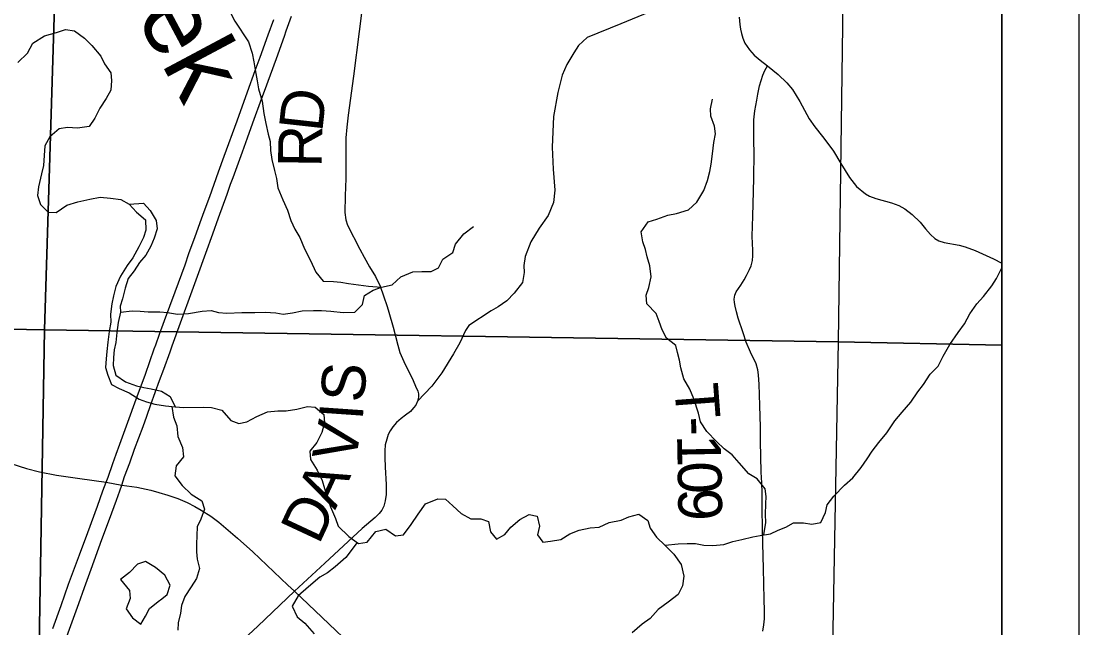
# Model space of a CAD drawing. Extents: x 0 to 34, y 0 to 22.
# Drawn here: x 29.042 to 30.417, y 16.225 to 17.014 of the extents above; entities that cross this region are included whole.
import ezdxf

# ---------------------------------------------------------------- set-up
doc = ezdxf.new("R2010")
doc.units = 0
for name, color, linetype in [('GM_X_Corporation', 7, 'Continuous'), ('GM_X_County_Road', 7, 'Continuous'), ('GM_X_County_Road_Text', 7, 'Continuous'), ('GM_X_Interstate_Route', 7, 'Continuous'), ('GM_X_Minor_Lake', 7, 'Continuous'), ('GM_X_Minor_River', 7, 'Continuous'), ('GM_X_Minor_River_Text', 7, 'Continuous'), ('GM_X_State_Route', 7, 'Continuous'), ('GM_X_Township_Road', 7, 'Continuous'), ('GM_X_Township_Road_Text', 7, 'Continuous'), ('SH_Data', 7, 'Continuous')]:
    doc.layers.add(name, color=color, linetype=linetype)

msp = doc.modelspace()

# ---------------------------------------------------------------- linework, layer by layer
at = {"layer": 'GM_X_Corporation'}
for points in [[(23.5167, 14.1), (30.3167, 14.1), (30.3167, 18.565), (30.101, 18.5701), (29.6772, 18.5786), (29.6561, 18.5791), (29.0074, 18.5935), (28.7772, 18.6028), (28.3421, 18.6121), (27.3971, 18.6436), (27.1064, 18.6537), (27.1039, 18.5696), (27.0944, 18.0731), (27.0775, 16.888), (27.0694, 16.6556), (27.0676, 16.5549), (27.052, 15.403), (27.043, 14.755), (27.046, 14.6155), (27.01, 14.6164), (26.6535, 14.621)], [(30.3167, 14.5373), (30.3167, 18.565)]]:
    msp.add_lwpolyline(points, dxfattribs=at)
for points in [[(28.101, 17.617), (29.1032, 17.5952), (29.0727, 16.6129), (28.0831, 16.631)], [(29.1032, 17.5952), (30.1174, 17.5766), (30.104, 16.5971), (29.0727, 16.6129)], [(30.3167, 16.5929), (30.3167, 17.5704), (30.1174, 17.5766), (30.104, 16.5971)], [(28.0831, 16.631), (29.0727, 16.6129), (29.0554, 15.5858), (28.0603, 15.6194)], [(29.0727, 16.6129), (30.104, 16.5971), (30.0852, 15.5935), (29.0554, 15.5858)], [(30.3167, 15.5879), (30.3167, 16.5929), (30.104, 16.5971), (30.0852, 15.5935)]]:
    msp.add_lwpolyline(points, close=True, dxfattribs=at)
at = {"layer": 'GM_X_County_Road'}
for points in [[(29.485, 17.0278), (29.4818, 17.0004), (29.4741, 16.9422), (29.4672, 16.8917), (29.4655, 16.8761), (29.4645, 16.8621), (29.4644, 16.8457), (29.4645, 16.8159), (29.4645, 16.8094), (29.4636, 16.7869), (29.4631, 16.7654), (29.4644, 16.7555), (29.4664, 16.7488), (29.4826, 16.7176), (29.4881, 16.7071), (29.4951, 16.6948), (29.5027, 16.682), (29.5091, 16.6695), (29.5133, 16.6569), (29.5181, 16.6432), (29.5201, 16.6355), (29.5256, 16.6162), (29.5317, 16.5928), (29.5346, 16.5834), (29.5395, 16.5715), (29.5517, 16.5469), (29.555, 16.5396), (29.5577, 16.5329), (29.5586, 16.5296), (29.5589, 16.5251), (29.5573, 16.52)], [(29.9754, 17.0191), (29.9761, 17.0094), (29.9769, 17.0035), (29.9783, 16.998), (29.9801, 16.9917), (29.9827, 16.9853), (29.9886, 16.9764), (29.995, 16.9696), (30.0025, 16.9634), (30.0121, 16.9559), (30.026, 16.9446), (30.0372, 16.9336), (30.0447, 16.9252), (30.0543, 16.9096), (30.0664, 16.8869), (30.0735, 16.8767), (30.0837, 16.8642), (30.0907, 16.8549), (30.0978, 16.8449), (30.1076, 16.8291), (30.1189, 16.8105), (30.128, 16.7991), (30.1393, 16.7893), (30.1447, 16.7864), (30.1528, 16.7834), (30.1732, 16.7778), (30.1828, 16.7743), (30.1907, 16.7701), (30.1999, 16.7628), (30.2103, 16.7528), (30.2173, 16.7439), (30.2238, 16.7368), (30.2294, 16.7316), (30.2346, 16.7285), (30.2419, 16.7264), (30.2611, 16.7227), (30.269, 16.7206), (30.2821, 16.716), (30.3056, 16.7049), (30.3167, 16.6993)], [(29.5573, 16.52), (29.5553, 16.515), (29.5524, 16.5112), (29.5484, 16.5067), (29.5418, 16.502), (29.5363, 16.4976), (29.5302, 16.4925), (29.5253, 16.4869), (29.5218, 16.4817), (29.5194, 16.4769), (29.5174, 16.4706), (29.5153, 16.4634), (29.5148, 16.4553), (29.5149, 16.4468), (29.5154, 16.4344), (29.5166, 16.4117), (29.5167, 16.3986), (29.5155, 16.3905), (29.5136, 16.3834), (29.5109, 16.3783), (29.5075, 16.3742), (29.5026, 16.3689), (29.4856, 16.3547), (29.4371, 16.3096), (29.3976, 16.2731)]]:
    msp.add_lwpolyline(points, dxfattribs=at)
at = {"layer": 'GM_X_Interstate_Route'}
for points in [[(29.0835, 16.2246), (29.0946, 16.2545), (29.1042, 16.2821), (29.1182, 16.3203), (29.129, 16.3495), (29.1415, 16.3834), (29.1487, 16.4034), (29.1531, 16.415), (29.1554, 16.4215), (29.1616, 16.439), (29.1659, 16.4512), (29.1708, 16.4642), (29.1811, 16.4928), (29.1919, 16.5226), (29.2041, 16.5552), (29.2155, 16.5881), (29.2174, 16.5934), (29.2224, 16.6071), (29.2288, 16.6247), (29.2425, 16.6623), (29.2554, 16.6973), (29.2605, 16.7118), (29.2686, 16.7341), (29.2768, 16.7569), (29.2803, 16.7666), (29.2875, 16.7859), (29.2931, 16.8019), (29.2988, 16.8179), (29.3064, 16.8384), (29.323, 16.8844), (29.3367, 16.9221), (29.3467, 16.9497), (29.3531, 16.9669), (29.3635, 16.996), (29.3709, 17.0159)], [(29.1706, 16.4036), (29.1733, 16.4111), (29.1769, 16.422), (29.1837, 16.44), (29.1899, 16.4575), (29.2008, 16.4872), (29.2056, 16.5004), (29.2111, 16.5158), (29.2224, 16.547), (29.2278, 16.5615), (29.2359, 16.5843), (29.2388, 16.5921), (29.2496, 16.6218), (29.2647, 16.6635), (29.2715, 16.6823), (29.2824, 16.7123), (29.2915, 16.7376), (29.2989, 16.7582), (29.3102, 16.7891), (29.3146, 16.802), (29.318, 16.8107), (29.3301, 16.8439), (29.3366, 16.8621), (29.3436, 16.8817), (29.3553, 16.9136), (29.3586, 16.9229), (29.3741, 16.9655), (29.3846, 16.9944), (29.3869, 17.0012), (29.3939, 17.0203)], [(29.1019, 16.2142), (29.1175, 16.2573), (29.1248, 16.2778), (29.1336, 16.3019), (29.1474, 16.3401), (29.1571, 16.3669), (29.1663, 16.3914), (29.1706, 16.4036)]]:
    msp.add_lwpolyline(points, dxfattribs=at)
at = {"layer": 'GM_X_Minor_Lake'}
for points in [[(29.2251, 16.2631), (29.2324, 16.2686), (29.2362, 16.2811), (29.2293, 16.2939), (29.2172, 16.3038), (29.2039, 16.3117), (29.1937, 16.3082), (29.1831, 16.2972), (29.1714, 16.2881)], [(29.1714, 16.2881), (29.1832, 16.2741), (29.184, 16.2635), (29.1791, 16.2502), (29.1871, 16.2385), (29.1981, 16.2302), (29.2041, 16.2408), (29.2094, 16.2507), (29.2207, 16.2598), (29.2251, 16.2631)]]:
    msp.add_lwpolyline(points, dxfattribs=at)
at = {"layer": 'GM_X_Minor_River'}
for points in [[(29.3146, 17.0247), (29.3203, 17.0137), (29.3378, 16.9872), (29.3428, 16.9721), (29.3447, 16.9611), (29.3466, 16.9505), (29.349, 16.9365), (29.3509, 16.9259), (29.3555, 16.91), (29.3578, 16.8937), (29.3605, 16.8808), (29.3635, 16.8672), (29.3659, 16.8573), (29.3666, 16.8459), (29.3682, 16.8342), (29.3716, 16.8198), (29.3743, 16.8092), (29.3759, 16.7971), (29.3824, 16.7819), (29.3885, 16.7683), (29.393, 16.7547), (29.398, 16.7437), (29.4045, 16.7327), (29.4106, 16.718), (29.4182, 16.7028), (29.4254, 16.6877), (29.4349, 16.676), (29.4482, 16.6756), (29.458, 16.6745), (29.4679, 16.6731), (29.4936, 16.6694), (29.5107, 16.6683)], [(29.038, 16.96), (29.0509, 16.9722), (29.0576, 16.9851), (29.0728, 16.9947), (29.0883, 16.9993), (29.1, 17.0031), (29.1117, 17.0012), (29.1246, 16.9918), (29.1341, 16.9824), (29.1459, 16.9684), (29.1509, 16.9585), (29.1589, 16.9468), (29.16, 16.9366), (29.1589, 16.9241), (29.1529, 16.9134), (29.1446, 16.9009), (29.1382, 16.888), (29.1307, 16.877), (29.1159, 16.875), (29.1026, 16.8757), (29.092, 16.8738), (29.0796, 16.8635), (29.0732, 16.8518), (29.0725, 16.8392), (29.0717, 16.8264), (29.0687, 16.8154), (29.065, 16.7987), (29.0639, 16.7873), (29.0677, 16.7755), (29.0776, 16.7657), (29.0878, 16.7654), (29.1018, 16.7749), (29.1162, 16.7791), (29.1317, 16.7826), (29.1453, 16.7853), (29.1586, 16.7838), (29.1718, 16.782), (29.1828, 16.7759)], [(30.0073, 16.3463), (30.0099, 16.3622), (30.0094, 16.3728), (30.0102, 16.3868), (30.0105, 16.3963), (30.009, 16.4062), (29.9987, 16.419), (29.9881, 16.4258), (29.9755, 16.4398), (29.9664, 16.4504), (29.9558, 16.4583), (29.9459, 16.4677), (29.9334, 16.4806), (29.925, 16.4934), (29.9227, 16.5044), (29.9166, 16.523), (29.9113, 16.5355), (29.9033, 16.5491), (29.8995, 16.5635), (29.8979, 16.5733), (29.8952, 16.5832), (29.8929, 16.5926), (29.8808, 16.6021), (29.8751, 16.6127), (29.8716, 16.6236), (29.8674, 16.6339), (29.8553, 16.6467), (29.8545, 16.6577), (29.8579, 16.6679), (29.8612, 16.6816), (29.8593, 16.696), (29.8559, 16.7077), (29.8536, 16.7172), (29.8501, 16.7271), (29.8482, 16.7403), (29.8572, 16.7529), (29.8682, 16.7567), (29.8826, 16.7617), (29.8939, 16.764), (29.9095, 16.7686), (29.9204, 16.7788), (29.9294, 16.7937), (29.934, 16.8066), (29.9373, 16.8187), (29.9388, 16.8282), (29.9407, 16.8415), (29.9425, 16.8562), (29.9448, 16.8676), (29.9432, 16.8775), (29.9386, 16.8904), (29.9382, 16.8998), (29.9408, 16.9123)], [(29.1828, 16.7759), (29.1923, 16.7657), (29.2041, 16.7559), (29.2045, 16.7423), (29.2015, 16.7328), (29.1955, 16.7206), (29.1876, 16.7062), (29.1804, 16.6963), (29.1717, 16.6823), (29.1657, 16.669), (29.1624, 16.6569), (29.1601, 16.6466), (29.1586, 16.633), (29.159, 16.6227), (29.1568, 16.6106), (29.155, 16.5966), (29.1539, 16.5844), (29.1528, 16.5749), (29.152, 16.5636), (29.1551, 16.5537), (29.1597, 16.5416), (29.1699, 16.5367), (29.1828, 16.5307), (29.1957, 16.5228), (29.2055, 16.519), (29.2162, 16.516), (29.2302, 16.5142), (29.2427, 16.5127)], [(29.1828, 16.7759), (29.2014, 16.7775), (29.2101, 16.7677), (29.2177, 16.7548), (29.2193, 16.7442), (29.2155, 16.7317), (29.211, 16.7215), (29.2046, 16.7097), (29.1963, 16.7002), (29.1895, 16.6895), (29.1816, 16.6793), (29.1775, 16.6671), (29.1741, 16.6531), (29.1711, 16.6436), (29.1715, 16.6357), (29.1685, 16.6224), (29.1667, 16.6091), (29.1656, 16.5962), (29.1633, 16.5867), (29.1626, 16.5769), (29.1622, 16.5666), (29.1653, 16.5538), (29.1782, 16.5451), (29.1922, 16.5398), (29.2017, 16.5376), (29.2112, 16.5361), (29.2248, 16.5331), (29.2362, 16.526), (29.2427, 16.5127)], [(29.1715, 16.6357), (29.1866, 16.6376), (29.1969, 16.6369), (29.2075, 16.6362), (29.2226, 16.6362), (29.2325, 16.6351), (29.2457, 16.6333), (29.2597, 16.6341), (29.2775, 16.6372), (29.2893, 16.638), (29.2987, 16.6353), (29.3097, 16.6346), (29.3294, 16.6351), (29.3461, 16.6351), (29.3593, 16.6359), (29.3733, 16.6348), (29.3828, 16.6333), (29.3949, 16.6349), (29.4074, 16.6376), (29.4225, 16.638), (29.4328, 16.6377), (29.4449, 16.637), (29.4608, 16.6351), (29.4759, 16.6356), (29.4861, 16.6455), (29.4887, 16.6572), (29.4997, 16.6645), (29.5107, 16.6683), (29.5247, 16.6714), (29.5356, 16.6816), (29.5515, 16.6881), (29.5632, 16.6885), (29.575, 16.6886), (29.5848, 16.6932), (29.5905, 16.7046), (29.6033, 16.7133), (29.6067, 16.7239), (29.6176, 16.7373), (29.6301, 16.7472)], [(29.8791, 16.3327), (29.896, 16.3345), (29.9077, 16.3349), (29.9187, 16.335), (29.9293, 16.3331), (29.941, 16.3324), (29.9554, 16.3336), (29.9671, 16.3378), (29.9789, 16.3401), (29.9929, 16.3436), (30.0027, 16.3455), (30.016, 16.3478), (30.0262, 16.3524), (30.036, 16.3562), (30.0458, 16.3619), (30.0591, 16.362), (30.0697, 16.3601), (30.0814, 16.3624), (30.0874, 16.3753), (30.0897, 16.3852), (30.0984, 16.3966), (30.1123, 16.4111), (30.1229, 16.4206), (30.1338, 16.4339), (30.1418, 16.4449), (30.1482, 16.4552), (30.1568, 16.4662), (30.167, 16.4791), (30.1776, 16.4947), (30.187, 16.5057), (30.1983, 16.5186), (30.2074, 16.5323), (30.2149, 16.5418), (30.2236, 16.5551), (30.2338, 16.5657), (30.2402, 16.5787), (30.2492, 16.5939), (30.2598, 16.6091), (30.2681, 16.6205), (30.2749, 16.6334), (30.2843, 16.6467), (30.2926, 16.6562), (30.3035, 16.6698), (30.3096, 16.6793), (30.3163, 16.6923), (30.3167, 16.693)], [(29.2381, 16.5132), (29.2404, 16.4994), (29.2446, 16.4881), (29.2462, 16.4741), (29.2523, 16.46), (29.2535, 16.4475), (29.2437, 16.4361), (29.2422, 16.4232), (29.2517, 16.4104), (29.2635, 16.3991), (29.2771, 16.3904), (29.2805, 16.3798), (29.276, 16.3665), (29.2712, 16.3566), (29.2708, 16.3453), (29.2705, 16.3343), (29.2701, 16.3244), (29.2713, 16.3149), (29.2743, 16.3028), (29.2702, 16.2895), (29.2634, 16.2789), (29.2551, 16.266), (29.251, 16.2546), (29.2495, 16.2447), (29.2465, 16.2322), (29.2462, 16.2224)], [(29.2427, 16.5127), (29.2537, 16.512), (29.2798, 16.5121), (29.29, 16.5117), (29.3033, 16.5084), (29.3147, 16.4948), (29.3253, 16.491), (29.3359, 16.4933), (29.3487, 16.5002), (29.3627, 16.5063), (29.376, 16.5075), (29.3869, 16.5075), (29.4006, 16.5098), (29.4146, 16.5133), (29.4244, 16.5122), (29.4358, 16.5028), (29.4366, 16.4918), (29.4332, 16.4792), (29.4268, 16.4663)], [(29.4268, 16.4663), (29.4174, 16.4549), (29.4182, 16.4443), (29.4269, 16.4303), (29.4334, 16.4171), (29.4365, 16.4065), (29.4403, 16.3947), (29.4445, 16.3826), (29.451, 16.3675), (29.4544, 16.3576), (29.4681, 16.344), (29.4806, 16.335), (29.492, 16.3369), (29.5033, 16.3506), (29.5161, 16.3537), (29.5287, 16.345), (29.5393, 16.3462), (29.5494, 16.3599), (29.5585, 16.3732), (29.5679, 16.3868), (29.5838, 16.393), (29.5936, 16.3926), (29.6035, 16.3839), (29.6141, 16.3741), (29.6267, 16.3673), (29.6399, 16.367), (29.6498, 16.3636), (29.6521, 16.3504), (29.6601, 16.3405), (29.671, 16.3466), (29.6789, 16.3561), (29.6903, 16.3664), (29.7027, 16.3729), (29.713, 16.3707), (29.716, 16.3574), (29.7134, 16.3464), (29.7203, 16.3366), (29.7301, 16.3381), (29.7437, 16.3404), (29.7555, 16.3477), (29.7676, 16.3526), (29.7819, 16.3554), (29.7933, 16.3561), (29.8065, 16.3623), (29.822, 16.3653), (29.8319, 16.3699), (29.8451, 16.373), (29.8565, 16.3651), (29.8596, 16.3552), (29.8679, 16.3435), (29.8793, 16.3326), (29.8903, 16.3212), (29.8998, 16.3076), (29.9033, 16.2928), (29.9018, 16.2799), (29.8962, 16.2689), (29.8833, 16.2587), (29.8701, 16.2495), (29.8599, 16.2377), (29.8493, 16.2301), (29.8365, 16.2191)], [(29.4789, 16.3362), (29.4644, 16.3171), (29.4504, 16.3049), (29.4406, 16.2969), (29.4304, 16.2912), (29.416, 16.2787), (29.4024, 16.2669), (29.3945, 16.2536), (29.401, 16.2399), (29.4112, 16.2316), (29.423, 16.2177)]]:
    msp.add_lwpolyline(points, dxfattribs=at)
at = {"layer": 'GM_X_State_Route'}
msp.add_lwpolyline([(29.029, 16.4389), (29.0493, 16.4326), (29.0661, 16.4282), (29.0882, 16.4238), (29.1186, 16.4195), (29.1531, 16.415), (29.1733, 16.4111), (29.1928, 16.4081), (29.2109, 16.4043), (29.2214, 16.4013), (29.2329, 16.398), (29.246, 16.3935), (29.2582, 16.3883), (29.268, 16.3833), (29.2764, 16.3785), (29.289, 16.3704), (29.2993, 16.3626), (29.3236, 16.3419), (29.3434, 16.3242), (29.3889, 16.2809), (29.3976, 16.2731), (29.5141, 16.1623)], dxfattribs=at)
at = {"layer": 'GM_X_Township_Road'}
for points in [[(29.8929, 17.0398), (29.8214, 17.0105), (29.7778, 16.9928), (29.7668, 16.9824), (29.7604, 16.9727), (29.7515, 16.9575), (29.7452, 16.9437), (29.7399, 16.9211), (29.734, 16.8901), (29.7326, 16.8502), (29.7335, 16.8217), (29.7357, 16.7942), (29.734, 16.7783), (29.727, 16.7614), (29.7156, 16.7448), (29.7047, 16.727), (29.6971, 16.708), (29.6955, 16.6962), (29.6958, 16.6873), (29.6937, 16.6743), (29.6829, 16.6602), (29.6737, 16.6506), (29.6623, 16.6426), (29.653, 16.6374), (29.6243, 16.6182), (29.6198, 16.6118), (29.6124, 16.596), (29.6044, 16.5814), (29.5889, 16.5568), (29.5759, 16.5396), (29.5573, 16.52)], [(30.0059, 16.2211), (30.0076, 16.2293), (30.0082, 16.237), (30.0083, 16.2477), (30.0078, 16.2628), (30.0068, 16.3025), (30.0062, 16.3352), (30.0055, 16.3536), (30.0052, 16.3815), (30.0051, 16.4008), (30.0046, 16.414), (30.0038, 16.4277), (30.0031, 16.4679), (30.0029, 16.4865), (30.0023, 16.514), (30.0019, 16.5285), (30.0013, 16.5417), (30.0005, 16.5542), (29.9995, 16.5608), (29.9974, 16.5686), (29.9902, 16.5836), (29.9846, 16.5969), (29.9804, 16.6087), (29.9742, 16.6279), (29.9718, 16.6363), (29.97, 16.6433), (29.9693, 16.6483), (29.9689, 16.6525), (29.9697, 16.6578), (29.9714, 16.6623), (29.9774, 16.6706), (29.9817, 16.6779), (29.9848, 16.6834), (29.9886, 16.6912), (29.9909, 16.6961), (29.9927, 16.7028), (29.9931, 16.709), (29.9931, 16.7161), (29.9925, 16.7248), (29.9922, 16.7344), (29.9931, 16.7604), (29.9941, 16.7924), (29.9944, 16.8104), (29.9947, 16.8425), (29.9944, 16.8583), (29.9944, 16.8722), (29.9943, 16.8855), (29.9956, 16.8972), (29.9981, 16.9112), (29.9994, 16.919), (30.0019, 16.9297), (30.0059, 16.9437), (30.0086, 16.9499), (30.0121, 16.9559)], [(29.5573, 16.52), (29.5553, 16.515), (29.5524, 16.5112), (29.5484, 16.5067), (29.5418, 16.502), (29.5363, 16.4976), (29.5302, 16.4925), (29.5253, 16.4869), (29.5218, 16.4817), (29.5194, 16.4769), (29.5174, 16.4706), (29.5153, 16.4634), (29.5148, 16.4553), (29.5149, 16.4468), (29.5154, 16.4344), (29.5166, 16.4117), (29.5167, 16.3986), (29.5155, 16.3905), (29.5136, 16.3834), (29.5109, 16.3783), (29.5075, 16.3742), (29.5026, 16.3689), (29.4856, 16.3547), (29.4371, 16.3096), (29.3976, 16.2731)], [(29.3976, 16.2731), (29.35, 16.2277), (29.3199, 16.1999)]]:
    msp.add_lwpolyline(points, dxfattribs=at)
at = {"layer": 'SH_Data'}
for points in [[(23.4167, 21), (30.4167, 21), (30.4167, 14), (23.4167, 14)], [(23.5167, 20.9), (30.3167, 20.9), (30.3167, 14.1), (23.5167, 14.1)]]:
    msp.add_lwpolyline(points, close=True, dxfattribs=at)

# ---------------------------------------------------------------- texts
at = {"layer": 'GM_X_County_Road_Text'}
for s, rotation, p in [('D', 83.667, (29.4336, 16.8687)), ('R', 89.1062, (29.4329, 16.8235)), ('S', 85.4814, (29.4878, 16.5173)), ('I', 86.0486, (29.4862, 16.4942)), ('V', 79.2664, (29.4759, 16.4378)), ('A', 65.3246, (29.4505, 16.378)), ('D', 64.9844, (29.4292, 16.3323))]:
    msp.add_text(s, height=0.0568, rotation=rotation, dxfattribs=at).set_placement(p)
at = {"layer": 'GM_X_Minor_River_Text'}
msp.add_text('Creek', height=0.09468, rotation=298.0991, dxfattribs=at).set_placement((29.0948, 17.2011))
at = {"layer": 'GM_X_Township_Road_Text'}
for s, rotation, p in [('T', 274.2939, (29.891, 16.5412)), ('-', 271.1007, (29.8941, 16.4996)), ('1', 271.1068, (29.8946, 16.4763)), ('0', 271.1033, (29.8953, 16.4413)), ('9', 271.1068, (29.8959, 16.4063))]:
    msp.add_text(s, height=0.0568, rotation=rotation, dxfattribs=at).set_placement(p)

doc.saveas('drawing.dxf')
